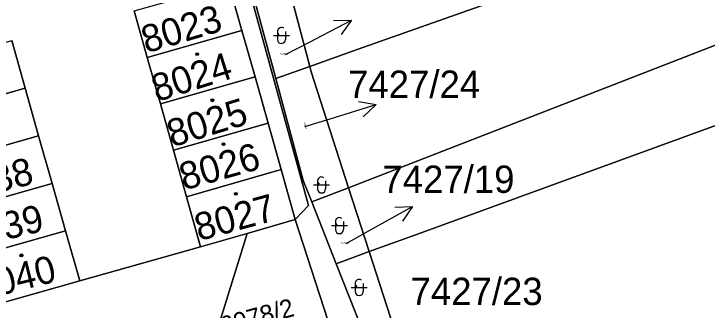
# Model space of a CAD drawing. Extents: x -596233 to -595156, y -1161235 to -1159375.
# Drawn here: x -595230.32 to -595187.2, y -1160249.6 to -1160231.16 of the extents above; entities that cross this region are included whole.
import ezdxf

# ---------------------------------------------------------------- set-up
doc = ezdxf.new("R2010")
doc.units = 0
for name, color, linetype in [('KN_KULTURY', 7, 'Continuous'), ('KN_PARC_CIS_POM', 7, 'Continuous'), ('KN_PARC_CIS_POZ', 7, 'Continuous'), ('KN_PARC_CIS_STAV', 7, 'Continuous'), ('KN_PARC_PLOCHA', 7, 'Continuous'), ('PARC_C_SIPKA', 7, 'Continuous'), ('parcely_l', 7, 'Continuous')]:
    doc.layers.add(name, color=color, linetype=linetype)

msp = doc.modelspace()

# ---------------------------------------------------------------- linework, layer by layer
at = {"layer": 'KN_KULTURY'}
for p, q in [((-595214.18, -1160232.51), (-595213.18, -1160232.51)), ((-595213.93, -1160232.26), (-595213.93, -1160232.76)), ((-595213.43, -1160232.26), (-595213.43, -1160232.76)), ((-595211.43, -1160241.56), (-595211.43, -1160242.06)), ((-595210.93, -1160241.56), (-595210.93, -1160242.06)), ((-595211.68, -1160241.81), (-595210.68, -1160241.81)), ((-595210.32, -1160244.09), (-595210.32, -1160244.59)), ((-595209.82, -1160244.09), (-595209.82, -1160244.59)), ((-595210.57, -1160244.34), (-595209.57, -1160244.34)), ((-595209.09, -1160247.94), (-595209.09, -1160248.44)), ((-595208.59, -1160247.94), (-595208.59, -1160248.44)), ((-595209.34, -1160248.19), (-595208.34, -1160248.19))]:
    msp.add_line(p, q, dxfattribs=at)
for centre, radius in [((-595218.92, -1160233.67), 0.09), ((-595218.92, -1160233.67), 0.0398), ((-595217.97, -1160236.54), 0.09), ((-595217.97, -1160236.54), 0.0398), ((-595217.28, -1160239.27), 0.09), ((-595217.28, -1160239.27), 0.0398), ((-595216.51, -1160242.36), 0.09), ((-595216.51, -1160242.36), 0.0398), ((-595229.85, -1160246.19), 0.09), ((-595229.85, -1160246.19), 0.0398)]:
    msp.add_circle(centre, radius, dxfattribs=at)
for centre, start, end in [((-595213.6797, -1160232.2603), 53.24031, 233.24031), ((-595213.6797, -1160232.7603), 180, 0), ((-595211.1797, -1160241.5603), 53.24031, 233.24031), ((-595211.1797, -1160242.0603), 180, 0), ((-595210.0697, -1160244.0903), 53.24031, 233.24031), ((-595210.0697, -1160244.5903), 180, 0), ((-595208.8397, -1160247.9403), 53.24031, 233.24031), ((-595208.8397, -1160248.4403), 180, 0)]:
    msp.add_arc(centre, 0.25, start, end, dxfattribs=at)
at = {"layer": 'KN_PARC_PLOCHA'}
for points in [[(-595187.92, -1160317.6), (-595190.58, -1160305.65), (-595191.91, -1160302.21), (-595197.24, -1160303.57), (-595197.75, -1160293.16), (-595201.21, -1160282.15), (-595203.95, -1160273.46), (-595205.75, -1160267.73), (-595207.35, -1160262.15), (-595209.05, -1160256.25), (-595210.78, -1160250.22), (-595212.83, -1160243.96), (-595211.99, -1160243.08), (-595224.25, -1160198.47), (-595227.48, -1160199.4), (-595227.53, -1160199.23), (-595227.8, -1160198.28), (-595230, -1160187.74), (-595233.07, -1160173.05), (-595234.39, -1160166.72), (-595231.18, -1160165.73), (-595232.27, -1160159.99), (-595234.42, -1160154.38)], [(-595232.22, -1160155.08), (-595231.26, -1160160.14), (-595229.67, -1160168.5), (-595228.76, -1160173.31), (-595227.19, -1160181.57), (-595226.4, -1160185.7), (-595225.59, -1160189.96), (-595224.74, -1160194.46), (-595224.17, -1160197.44), (-595223.76, -1160198.95), (-595222.7, -1160202.9), (-595221.64, -1160206.85), (-595220.59, -1160210.78), (-595219.48, -1160214.88), (-595217.47, -1160222.37), (-595216.38, -1160226.42), (-595215.35, -1160230.26), (-595214.03, -1160235.18), (-595212.32, -1160241.53), (-595211.79, -1160242.87), (-595210.27, -1160246.71), (-595205.5, -1160258.78)], [(-595224.25, -1160198.47), (-595211.99, -1160243.08), (-595212.83, -1160243.96), (-595213.7, -1160240.85), (-595214.51, -1160237.97), (-595215.32, -1160235.08), (-595216.14, -1160232.19), (-595216.95, -1160229.31)], [(-595222.83, -1160230.98), (-595222.02, -1160233.87), (-595221.2, -1160236.76), (-595220.39, -1160239.65), (-595219.58, -1160242.55), (-595218.71, -1160245.66), (-595226.22, -1160247.78), (-595227.1, -1160244.67), (-595227.94, -1160241.71), (-595228.78, -1160238.75), (-595229.61, -1160235.78), (-595230.45, -1160232.82)]]:
    msp.add_lwpolyline(points, dxfattribs=at)
for points in [[(-595158.2304, -1160215.2553), (-595166.95, -1160218.56), (-595208.96, -1160233.39), (-595211.92, -1160234.43), (-595213.19, -1160229.56), (-595210.4, -1160228.66), (-595168.27, -1160215), (-595158.2304, -1160210.9731)], [(-595158.2304, -1160221.9178), (-595164.71, -1160224.55), (-595206.68, -1160240.88), (-595209.5, -1160241.98), (-595211.83, -1160234.77), (-595211.92, -1160234.43), (-595208.96, -1160233.39), (-595166.95, -1160218.56), (-595158.2304, -1160215.2553)], [(-595158.2304, -1160227.4693), (-595162.9, -1160229.42), (-595205.44, -1160244.95), (-595208.21, -1160245.96), (-595209.5, -1160241.98), (-595206.68, -1160240.88), (-595164.71, -1160224.55), (-595158.2304, -1160221.9178)], [(-595158.2304, -1160241.0258), (-595202.46, -1160257.84), (-595204.23, -1160258.27), (-595208.21, -1160245.96), (-595205.44, -1160244.95), (-595162.9, -1160229.42), (-595158.2304, -1160227.4693)], [(-595216.14, -1160232.19), (-595222.02, -1160233.87), (-595222.83, -1160230.98), (-595216.95, -1160229.31)], [(-595211.92, -1160234.43), (-595214.03, -1160235.18), (-595215.35, -1160230.26), (-595213.19, -1160229.56)], [(-595215.32, -1160235.08), (-595221.2, -1160236.76), (-595222.02, -1160233.87), (-595216.14, -1160232.19)], [(-595229.61, -1160235.78), (-595235.47, -1160237.45), (-595236.31, -1160234.5), (-595230.45, -1160232.82)], [(-595209.5, -1160241.98), (-595211.79, -1160242.87), (-595212.32, -1160241.53), (-595214.03, -1160235.18), (-595211.92, -1160234.43), (-595211.83, -1160234.77)], [(-595214.51, -1160237.97), (-595220.39, -1160239.65), (-595221.2, -1160236.76), (-595215.32, -1160235.08)], [(-595228.78, -1160238.75), (-595234.64, -1160240.41), (-595235.47, -1160237.45), (-595229.61, -1160235.78)], [(-595213.7, -1160240.85), (-595219.58, -1160242.55), (-595220.39, -1160239.65), (-595214.51, -1160237.97)], [(-595227.94, -1160241.71), (-595233.8, -1160243.37), (-595234.64, -1160240.41), (-595228.78, -1160238.75)], [(-595212.83, -1160243.96), (-595215.8, -1160244.84), (-595218.71, -1160245.66), (-595219.58, -1160242.55), (-595213.7, -1160240.85)], [(-595227.1, -1160244.67), (-595232.97, -1160246.33), (-595233.8, -1160243.37), (-595227.94, -1160241.71)], [(-595208.21, -1160245.96), (-595210.27, -1160246.71), (-595211.79, -1160242.87), (-595209.5, -1160241.98)], [(-595210.78, -1160250.22), (-595218.14, -1160252.31), (-595215.8, -1160244.84), (-595212.83, -1160243.96)], [(-595226.22, -1160247.78), (-595232.09, -1160249.43), (-595232.97, -1160246.33), (-595227.1, -1160244.67)], [(-595218.14, -1160252.31), (-595240.66, -1160258.54), (-595242.41, -1160252.31), (-595232.09, -1160249.43), (-595226.22, -1160247.78), (-595218.71, -1160245.66), (-595215.8, -1160244.84)], [(-595204.23, -1160258.27), (-595205.5, -1160258.78), (-595210.27, -1160246.71), (-595208.21, -1160245.96)]]:
    msp.add_lwpolyline(points, close=True, dxfattribs=at)
at = {"layer": 'PARC_C_SIPKA'}
for points in [[(-595213.42, -1160233.7), (-595211.97, -1160232.94), (-595209.3117, -1160231.5494)], [(-595210.4296, -1160231.5699), (-595209.3117, -1160231.5494), (-595209.9661, -1160232.456)], [(-595212.22, -1160238.18), (-595210.65, -1160237.69), (-595207.7834, -1160236.8055)], [(-595208.8863, -1160236.6225), (-595207.7834, -1160236.8055), (-595208.5915, -1160237.5781)], [(-595209.64, -1160245.46), (-595208.13, -1160244.61), (-595205.5144, -1160243.1407)], [(-595206.6312, -1160243.1946), (-595205.5144, -1160243.1407), (-595206.1414, -1160244.0664)]]:
    msp.add_lwpolyline(points, dxfattribs=at)
at = {"layer": 'parcely_l'}
for points in [[(-595227.48, -1160199.4), (-595224.25, -1160198.47), (-595211.99, -1160243.08), (-595212.83, -1160243.96)], [(-595158.2304, -1160215.2553), (-595166.95, -1160218.56), (-595208.96, -1160233.39), (-595211.92, -1160234.43)], [(-595209.5, -1160241.98), (-595206.68, -1160240.88), (-595164.71, -1160224.55), (-595158.2304, -1160221.9178)], [(-595158.2304, -1160227.4693), (-595162.9, -1160229.42), (-595205.44, -1160244.95), (-595208.21, -1160245.96)], [(-595216.14, -1160232.19), (-595216.95, -1160229.31)], [(-595213.19, -1160229.56), (-595211.92, -1160234.43)], [(-595215.35, -1160230.26), (-595214.03, -1160235.18)], [(-595222.83, -1160230.98), (-595222.02, -1160233.87)], [(-595222.02, -1160233.87), (-595216.14, -1160232.19)], [(-595215.32, -1160235.08), (-595216.14, -1160232.19)], [(-595230.45, -1160232.82), (-595229.61, -1160235.78)], [(-595222.02, -1160233.87), (-595221.2, -1160236.76)], [(-595211.92, -1160234.43), (-595214.03, -1160235.18)], [(-595211.92, -1160234.43), (-595211.83, -1160234.77), (-595209.5, -1160241.98)], [(-595221.2, -1160236.76), (-595215.32, -1160235.08)], [(-595215.32, -1160235.08), (-595214.51, -1160237.97)], [(-595214.03, -1160235.18), (-595212.32, -1160241.53), (-595211.79, -1160242.87)], [(-595235.47, -1160237.45), (-595229.61, -1160235.78)], [(-595229.61, -1160235.78), (-595228.78, -1160238.75)], [(-595220.39, -1160239.65), (-595221.2, -1160236.76)], [(-595214.51, -1160237.97), (-595220.39, -1160239.65)], [(-595213.7, -1160240.85), (-595214.51, -1160237.97)], [(-595228.78, -1160238.75), (-595234.64, -1160240.41)], [(-595227.94, -1160241.71), (-595228.78, -1160238.75)], [(-595220.39, -1160239.65), (-595219.58, -1160242.55)], [(-595219.58, -1160242.55), (-595213.7, -1160240.85)], [(-595213.7, -1160240.85), (-595212.83, -1160243.96)], [(-595233.8, -1160243.37), (-595227.94, -1160241.71)], [(-595227.1, -1160244.67), (-595227.94, -1160241.71)], [(-595211.79, -1160242.87), (-595209.5, -1160241.98)], [(-595209.5, -1160241.98), (-595208.21, -1160245.96)], [(-595218.71, -1160245.66), (-595219.58, -1160242.55)], [(-595210.27, -1160246.71), (-595211.79, -1160242.87)], [(-595212.83, -1160243.96), (-595215.8, -1160244.84)], [(-595210.78, -1160250.22), (-595212.83, -1160243.96)], [(-595232.97, -1160246.33), (-595227.1, -1160244.67)], [(-595226.22, -1160247.78), (-595227.1, -1160244.67)], [(-595215.8, -1160244.84), (-595218.71, -1160245.66)], [(-595215.8, -1160244.84), (-595218.14, -1160252.31)], [(-595218.71, -1160245.66), (-595226.22, -1160247.78)], [(-595208.21, -1160245.96), (-595210.27, -1160246.71)], [(-595204.23, -1160258.27), (-595208.21, -1160245.96)], [(-595210.27, -1160246.71), (-595205.5, -1160258.78)], [(-595226.22, -1160247.78), (-595232.09, -1160249.43)]]:
    msp.add_lwpolyline(points, dxfattribs=at)

# ---------------------------------------------------------------- texts
at = {"layer": 'KN_PARC_CIS_POM'}
for s, p in [('7427/18', (-595213.7533, -1160233.7)), ('7427/19', (-595209.9733, -1160245.46))]:
    msp.add_text(s, height=0.1, dxfattribs=at).set_placement(p)
msp.add_text('7427/24', height=0.1, rotation=289.25296, dxfattribs=at).set_placement((-595212.3299, -1160237.8653))
at = {"layer": 'KN_PARC_CIS_POZ'}
for s, p in [('7427/24', (-595209.5316, -1160236.391)), ('7427/19', (-595207.397, -1160242.3038)), ('7427/23', (-595205.6449, -1160249.2819))]:
    msp.add_text(s, height=1.7, dxfattribs=at).set_placement(p)
msp.add_text('6978/2', height=1.14, rotation=15.06998, dxfattribs=at).set_placement((-595217.2989, -1160251.1598))
at = {"layer": 'KN_PARC_CIS_STAV'}
for s, rotation, p in [('8023', 16.5665, (-595222.0873, -1160233.6286)), ('8024', 17.49444, (-595221.4325, -1160236.6569)), ('8025', 17.19511, (-595220.4773, -1160239.4814)), ('8026', 15.75836, (-595219.7395, -1160242.1564)), ('8038', 13.75635, (-595233.9072, -1160242.9211)), ('8027', 15.19576, (-595218.8077, -1160245.3069)), ('8039', 13.57586, (-595233.2696, -1160245.8316)), ('8040', 14.12518, (-595232.4824, -1160249.0306))]:
    msp.add_text(s, height=1.7, rotation=rotation, dxfattribs=at).set_placement(p)

doc.saveas('drawing.dxf')
